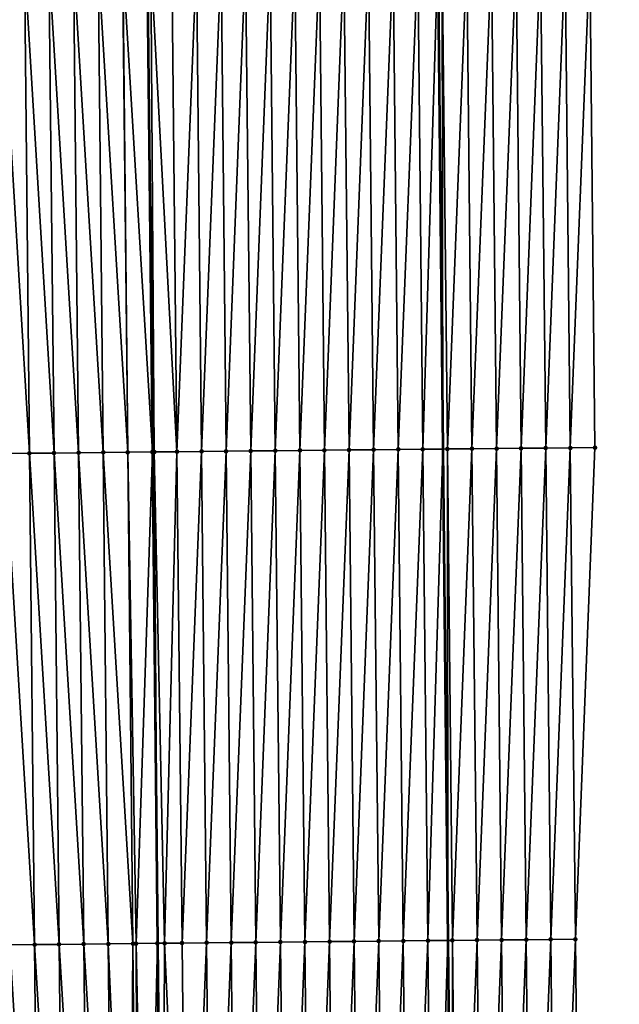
# Model space of a CAD drawing. Header units: feet. Extents: x 2007189 to 2022806, y 818621 to 837694.
# Tile 506 of 656: x 2011343 to 2011368, y 831905 to 831945. Entities that reach past the tile are written whole.
import ezdxf

# ---------------------------------------------------------------- set-up
doc = ezdxf.new("R2010")
doc.units = ezdxf.units.FT
doc.header["$MEASUREMENT"] = 0
for name, color, linetype, lineweight in [('EP_Travel Lane', 172, 'Continuous', 53), ('Road Shots', 141, 'Continuous', 100), ('Road X-Section', 40, 'Continuous', 13), ('STRIPING', 60, 'Continuous', 53)]:
    doc.layers.add(name, color=color, linetype=linetype, lineweight=lineweight)
doc.layers.add('I-77-MM17-21_SB-Surface-Border', color=7, linetype='Continuous')
doc.layers.add('I-77-MM17-21_SB-Surface-TIN', color=7, linetype='Continuous')

msp = doc.modelspace()

# ---------------------------------------------------------------- linework, layer by layer
at = {"layer": 'EP_Travel Lane'}
msp.add_polyline3d([(2011358.840621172, 832087.0574463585, 318.8160513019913), (2011359.050013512, 832067.0566647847, 319.3026306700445), (2011359.256557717, 832047.0637860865, 319.7961745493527), (2011359.463104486, 832027.0706593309, 320.2788349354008), (2011359.669654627, 832007.0772061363, 320.7471597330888), (2011359.876204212, 831987.0838067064, 321.2178474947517), (2011360.082748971, 831967.0908744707, 321.7090468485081), (2011360.289308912, 831947.096472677, 322.1357302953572), (2011360.495865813, 831927.1023650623, 322.5753331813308), (2011360.702429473, 831907.1076032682, 322.9862162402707), (2011360.908989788, 831887.1131652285, 323.4113057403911), (2011361.117652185, 831867.1330676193, 323.8044352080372), (2011361.327174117, 831847.1377795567, 324.1896267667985), (2011361.536700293, 831827.142086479, 324.5499615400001), (2011361.746228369, 831807.1462120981, 324.8991692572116), (2011361.955757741, 831787.1502139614, 325.240781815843), (2011362.16528709, 831767.1542181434, 325.5825405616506), (2011362.374821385, 831747.1577501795, 325.8953186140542)], dxfattribs=at)
at = {"layer": 'I-77-MM17-21_SB-Surface-Border', "color": 3, "linetype": 'Continuous', "lineweight": -3}
msp.add_polyline3d([(2011363.026387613, 832087.09898173, 318.6451965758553), (2011363.235850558, 832067.0959751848, 319.1299990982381), (2011364.442353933, 832047.1122137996, 319.5702930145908), (2011364.648898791, 832027.1192717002, 320.0610604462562), (2011365.855401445, 832007.1355800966, 320.5044174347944), (2011366.061952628, 831987.1420256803, 320.9683016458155), (2011366.268502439, 831967.1486041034, 321.4380213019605), (2011366.475057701, 831947.1546549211, 321.8845720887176), (2011366.681616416, 831927.1603714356, 322.3164559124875), (2011365.88822369, 831907.1562223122, 322.7687347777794), (2011366.094786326, 831887.1615593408, 323.1839481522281), (2011366.316395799, 831867.1884490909, 323.5861169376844), (2011366.54308193, 831847.1935368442, 323.9824292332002), (2011366.769772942, 831827.1981940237, 324.3523158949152), (2011366.996470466, 831807.2022768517, 324.6869527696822), (2011367.223167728, 831787.2063827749, 325.0230071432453), (2011367.449865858, 831767.2104120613, 325.3543634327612), (2011367.676566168, 831747.2142491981, 325.6739214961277)], dxfattribs=at)
at = {"layer": 'I-77-MM17-21_SB-Surface-TIN', "color": 128, "linetype": 'Continuous', "lineweight": -3}
for points in [[(2011349.682429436, 831926.993863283, 322.7162560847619), (2011350.475823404, 831946.9978922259, 322.258700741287), (2011349.475872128, 831946.9880104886, 322.2783933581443)], [(2011349.682429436, 831926.993863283, 322.7162560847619), (2011350.682381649, 831927.0036541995, 322.6925768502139), (2011350.475823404, 831946.9978922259, 322.258700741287)], [(2011350.682381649, 831927.0036541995, 322.6925768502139), (2011351.47577417, 831947.0078231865, 322.2411689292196), (2011350.475823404, 831946.9978922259, 322.258700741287)], [(2011350.682381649, 831927.0036541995, 322.6925768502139), (2011351.68233258, 831927.013569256, 322.6743470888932), (2011351.47577417, 831947.0078231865, 322.2411689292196)], [(2011351.68233258, 831927.013569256, 322.6743470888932), (2011352.475724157, 831947.0178295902, 322.2269488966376), (2011351.47577417, 831947.0078231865, 322.2411689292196)], [(2011351.68233258, 831927.013569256, 322.6743470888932), (2011352.68228198, 831927.0236325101, 322.6626228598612), (2011352.475724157, 831947.0178295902, 322.2269488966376)], [(2011352.68228198, 831927.0236325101, 322.6626228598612), (2011353.475673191, 831947.0279282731, 322.2167797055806), (2011352.475724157, 831947.0178295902, 322.2269488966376)], [(2011352.68228198, 831927.0236325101, 322.6626228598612), (2011353.682230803, 831927.0337515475, 322.6533473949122), (2011353.475673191, 831947.0279282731, 322.2167797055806)], [(2011353.682230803, 831927.0337515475, 322.6533473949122), (2011354.475622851, 831947.0379663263, 322.2039490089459), (2011353.475673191, 831947.0279282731, 322.2167797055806)], [(2011353.682230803, 831927.0337515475, 322.6533473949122), (2011354.682179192, 831927.0439127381, 322.6459223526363), (2011354.475622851, 831947.0379663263, 322.2039490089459)], [(2011354.682179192, 831927.0439127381, 322.6459223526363), (2011355.475572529, 831947.0480026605, 322.1910428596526), (2011354.475622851, 831947.0379663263, 322.2039490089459)], [(2011354.682179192, 831927.0439127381, 322.6459223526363), (2011355.682127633, 831927.0540687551, 322.6382702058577), (2011355.475572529, 831947.0480026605, 322.1910428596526)], [(2011355.682127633, 831927.0540687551, 322.6382702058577), (2011356.475521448, 831947.0581125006, 322.1813634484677), (2011355.475572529, 831947.0480026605, 322.1910428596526)], [(2011355.682127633, 831927.0540687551, 322.6382702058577), (2011356.682076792, 831927.0641554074, 322.6275731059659), (2011356.475521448, 831947.0581125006, 322.1813634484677)], [(2011356.682076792, 831927.0641554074, 322.6275731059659), (2011357.475470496, 831947.0682097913, 322.1711331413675), (2011356.475521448, 831947.0581125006, 322.1813634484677)], [(2011356.682076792, 831927.0641554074, 322.6275731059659), (2011357.682025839, 831927.0742527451, 322.6173450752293), (2011357.475470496, 831947.0682097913, 322.1711331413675)], [(2011357.682025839, 831927.0742527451, 322.6173450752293), (2011358.475420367, 831947.0782274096, 322.1574054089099), (2011357.475470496, 831947.0682097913, 322.1711331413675)], [(2011357.682025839, 831927.0742527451, 322.6173450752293), (2011358.681976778, 831927.084167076, 322.5990834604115), (2011358.475420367, 831947.0782274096, 322.1574054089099)], [(2011358.681976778, 831927.084167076, 322.5990834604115), (2011359.475371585, 831947.0881146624, 322.1379549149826), (2011358.475420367, 831947.0782274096, 322.1574054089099)], [(2011358.681976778, 831927.084167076, 322.5990834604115), (2011359.681928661, 831927.0939899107, 322.5768053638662), (2011359.475371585, 831947.0881146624, 322.1379549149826)], [(2011359.681928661, 831927.0939899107, 322.5768053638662), (2011360.289308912, 831947.096472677, 322.1357302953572), (2011359.475371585, 831947.0881146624, 322.1379549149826)], [(2011359.681928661, 831927.0939899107, 322.5768053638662), (2011360.495865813, 831927.1023650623, 322.5753331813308), (2011360.289308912, 831947.096472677, 322.1357302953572)], [(2011360.475318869, 831947.098382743, 322.1352219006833), (2011360.289308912, 831947.096472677, 322.1357302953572), (2011360.495865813, 831927.1023650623, 322.5753331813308)], [(2011360.681875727, 831927.1042790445, 322.574996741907), (2011361.475273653, 831947.1079247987, 322.1006180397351), (2011360.475318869, 831947.098382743, 322.1352219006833)], [(2011360.681875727, 831927.1042790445, 322.574996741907), (2011360.475318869, 831947.098382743, 322.1352219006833), (2011360.495865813, 831927.1023650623, 322.5753331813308)], [(2011360.681875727, 831927.1042790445, 322.574996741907), (2011361.681829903, 831927.1138800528, 322.5429809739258), (2011361.475273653, 831947.1079247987, 322.1006180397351)], [(2011361.681829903, 831927.1138800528, 322.5429809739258), (2011362.475229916, 831947.1173237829, 322.059733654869), (2011361.475273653, 831947.1079247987, 322.1006180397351)], [(2011361.681829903, 831927.1138800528, 322.5429809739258), (2011362.681786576, 831927.1232392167, 322.5003487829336), (2011362.475229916, 831947.1173237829, 322.059733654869)], [(2011362.681786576, 831927.1232392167, 322.5003487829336), (2011363.475185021, 831947.1268348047, 322.0237674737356), (2011362.475229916, 831947.1173237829, 322.059733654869)], [(2011362.681786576, 831927.1232392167, 322.5003487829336), (2011363.681742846, 831927.1326375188, 322.4594346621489), (2011363.475185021, 831947.1268348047, 322.0237674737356)], [(2011363.681742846, 831927.1326375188, 322.4594346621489), (2011364.47514243, 831947.1361227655, 321.9780094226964), (2011363.475185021, 831947.1268348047, 322.0237674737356)], [(2011363.681742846, 831927.1326375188, 322.4594346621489), (2011364.681700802, 831927.141872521, 322.411352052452), (2011364.47514243, 831947.1361227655, 321.9780094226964)], [(2011364.681700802, 831927.141872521, 322.411352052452), (2011365.475099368, 831947.1454562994, 321.9342519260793), (2011364.47514243, 831947.1361227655, 321.9780094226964)], [(2011364.681700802, 831927.141872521, 322.411352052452), (2011365.681657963, 831927.1511844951, 322.366648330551), (2011365.475099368, 831947.1454562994, 321.9342519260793)], [(2011365.681657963, 831927.1511844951, 322.366648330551), (2011366.475057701, 831947.1546549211, 321.8845720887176), (2011365.475099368, 831947.1454562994, 321.9342519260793)], [(2011365.681657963, 831927.1511844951, 322.366648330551), (2011366.681616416, 831927.1603714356, 322.3164559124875), (2011366.475057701, 831947.1546549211, 321.8845720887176)], [(2011343.682770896, 831926.9298191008, 322.6257312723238), (2011343.476212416, 831946.9240798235, 322.1928529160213), (2011342.476269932, 831946.9133470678, 322.1751877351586)], [(2011342.682828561, 831926.9190719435, 322.6074336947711), (2011343.682770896, 831926.9298191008, 322.6257312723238), (2011342.476269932, 831946.9133470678, 322.1751877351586)], [(2011344.682712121, 831926.9406736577, 322.6487434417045), (2011344.476153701, 831946.9349285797, 322.2156102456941), (2011343.476212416, 831946.9240798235, 322.1928529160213)], [(2011343.682770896, 831926.9298191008, 322.6257312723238), (2011344.682712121, 831926.9406736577, 322.6487434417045), (2011343.476212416, 831946.9240798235, 322.1928529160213)], [(2011345.682652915, 831926.9515699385, 322.6735871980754), (2011345.476094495, 831946.9458247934, 322.2404508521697), (2011344.476153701, 831946.9349285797, 322.2156102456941)], [(2011344.682712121, 831926.9406736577, 322.6487434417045), (2011345.682652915, 831926.9515699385, 322.6735871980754), (2011344.476153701, 831946.9349285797, 322.2156102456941)], [(2011346.682593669, 831926.9624701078, 322.6986016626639), (2011346.476035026, 831946.956746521, 322.2664114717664), (2011345.476094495, 831946.9458247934, 322.2404508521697)], [(2011345.682652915, 831926.9515699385, 322.6735871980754), (2011346.682593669, 831926.9624701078, 322.6986016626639), (2011345.476094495, 831946.9458247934, 322.2404508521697)], [(2011347.682534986, 831926.9733157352, 322.7212218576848), (2011347.463960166, 831946.9673137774, 322.2822616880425), (2011346.476035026, 831946.956746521, 322.2664114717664)], [(2011346.682593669, 831926.9624701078, 322.6986016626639), (2011347.682534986, 831926.9733157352, 322.7212218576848), (2011346.476035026, 831946.956746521, 322.2664114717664)], [(2011347.682534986, 831926.9733157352, 322.7212218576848), (2011347.475977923, 831946.9674393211, 322.2823226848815), (2011347.463960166, 831946.9673137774, 322.2822616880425)], [(2011347.475977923, 831946.9674393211, 322.2823226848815), (2011348.6824728, 831926.983775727, 322.7269169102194), (2011348.475916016, 831946.9778719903, 322.2868181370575)], [(2011347.682534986, 831926.9733157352, 322.7212218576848), (2011348.6824728, 831926.983775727, 322.7269169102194), (2011347.475977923, 831946.9674393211, 322.2823226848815)], [(2011348.761604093, 831926.9845988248, 322.7271627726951), (2011348.623897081, 831946.9794120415, 322.2873130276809), (2011348.475916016, 831946.9778719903, 322.2868181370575)], [(2011348.709416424, 831926.9840575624, 322.7270698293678), (2011348.761604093, 831926.9845988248, 322.7271627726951), (2011348.475916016, 831946.9778719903, 322.2868181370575)], [(2011348.709416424, 831926.9840575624, 322.7270698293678), (2011348.475916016, 831946.9778719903, 322.2868181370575), (2011348.6824728, 831926.983775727, 322.7269169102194)], [(2011349.682429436, 831926.993863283, 322.7162560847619), (2011349.475872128, 831946.9880104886, 322.2783933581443), (2011348.623897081, 831946.9794120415, 322.2873130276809)], [(2011348.761604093, 831926.9845988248, 322.7271627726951), (2011349.682429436, 831926.993863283, 322.7162560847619), (2011348.623897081, 831946.9794120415, 322.2873130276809)], [(2011346.889152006, 831906.968223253, 323.1320893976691), (2011346.682593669, 831926.9624701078, 322.6986016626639), (2011345.682652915, 831926.9515699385, 322.6735871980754)], [(2011347.889093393, 831906.9790620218, 323.154408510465), (2011347.682534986, 831926.9733157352, 322.7212218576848), (2011346.682593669, 831926.9624701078, 322.6986016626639)], [(2011346.889152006, 831906.968223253, 323.1320893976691), (2011347.889093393, 831906.9790620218, 323.154408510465), (2011346.682593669, 831926.9624701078, 322.6986016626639)], [(2011348.017580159, 831906.9804143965, 323.1555055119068), (2011348.6824728, 831926.983775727, 322.7269169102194), (2011347.682534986, 831926.9733157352, 322.7212218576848)], [(2011347.889093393, 831906.9790620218, 323.154408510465), (2011348.017580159, 831906.9804143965, 323.1555055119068), (2011347.682534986, 831926.9733157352, 322.7212218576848)], [(2011348.017580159, 831906.9804143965, 323.1555055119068), (2011348.889032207, 831906.9894255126, 323.1558673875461), (2011348.6824728, 831926.983775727, 322.7269169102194)], [(2011348.709416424, 831926.9840575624, 322.7270698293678), (2011348.6824728, 831926.983775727, 322.7269169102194), (2011348.889032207, 831906.9894255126, 323.1558673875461)], [(2011348.709416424, 831926.9840575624, 322.7270698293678), (2011348.889032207, 831906.9894255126, 323.1558673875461), (2011348.761604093, 831926.9845988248, 322.7271627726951)], [(2011349.176946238, 831906.9924523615, 323.1581692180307), (2011349.682429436, 831926.993863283, 322.7162560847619), (2011348.761604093, 831926.9845988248, 322.7271627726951)], [(2011349.176946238, 831906.9924523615, 323.1581692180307), (2011348.761604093, 831926.9845988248, 322.7271627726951), (2011348.889032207, 831906.9894255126, 323.1558673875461)], [(2011349.176946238, 831906.9924523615, 323.1581692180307), (2011349.888987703, 831906.999623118, 323.1500374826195), (2011349.682429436, 831926.993863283, 322.7162560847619)], [(2011349.888987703, 831906.999623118, 323.1500374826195), (2011350.682381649, 831927.0036541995, 322.6925768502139), (2011349.682429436, 831926.993863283, 322.7162560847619)], [(2011349.888987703, 831906.999623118, 323.1500374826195), (2011350.888939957, 831907.0094101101, 323.1261859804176), (2011350.682381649, 831927.0036541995, 322.6925768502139)], [(2011350.888939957, 831907.0094101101, 323.1261859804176), (2011351.68233258, 831927.013569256, 322.6743470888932), (2011350.682381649, 831927.0036541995, 322.6925768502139)], [(2011350.888939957, 831907.0094101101, 323.1261859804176), (2011351.888890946, 831907.0193195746, 323.1077107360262), (2011351.68233258, 831927.013569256, 322.6743470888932)], [(2011351.888890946, 831907.0193195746, 323.1077107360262), (2011352.68228198, 831927.0236325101, 322.6626228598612), (2011351.68233258, 831927.013569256, 322.6743470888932)], [(2011351.888890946, 831907.0193195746, 323.1077107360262), (2011352.888841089, 831907.0293109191, 323.0928298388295), (2011352.68228198, 831927.0236325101, 322.6626228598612)], [(2011352.888841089, 831907.0293109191, 323.0928298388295), (2011353.682230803, 831927.0337515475, 322.6533473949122), (2011352.68228198, 831927.0236325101, 322.6626228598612)], [(2011352.888841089, 831907.0293109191, 323.0928298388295), (2011353.888789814, 831907.0394394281, 323.0839701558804), (2011353.682230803, 831927.0337515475, 322.6533473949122)], [(2011353.888789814, 831907.0394394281, 323.0839701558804), (2011354.682179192, 831927.0439127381, 322.6459223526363), (2011353.682230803, 831927.0337515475, 322.6533473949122)], [(2011353.888789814, 831907.0394394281, 323.0839701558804), (2011354.888739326, 831907.0494919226, 323.0717736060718), (2011354.682179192, 831927.0439127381, 322.6459223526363)], [(2011354.888739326, 831907.0494919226, 323.0717736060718), (2011355.682127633, 831927.0540687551, 322.6382702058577), (2011354.682179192, 831927.0439127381, 322.6459223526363)], [(2011354.888739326, 831907.0494919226, 323.0717736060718), (2011355.888688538, 831907.059573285, 323.0608442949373), (2011355.682127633, 831927.0540687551, 322.6382702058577)], [(2011355.888688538, 831907.059573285, 323.0608442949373), (2011356.682076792, 831927.0641554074, 322.6275731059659), (2011355.682127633, 831927.0540687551, 322.6382702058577)], [(2011355.888688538, 831907.059573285, 323.0608442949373), (2011356.888637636, 831907.0696658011, 323.0504046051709), (2011356.682076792, 831927.0641554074, 322.6275731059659)], [(2011356.888637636, 831907.0696658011, 323.0504046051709), (2011357.682025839, 831927.0742527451, 322.6173450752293), (2011356.682076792, 831927.0641554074, 322.6275731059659)], [(2011356.888637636, 831907.0696658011, 323.0504046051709), (2011357.888587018, 831907.0797308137, 323.0387575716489), (2011357.682025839, 831927.0742527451, 322.6173450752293)], [(2011357.888587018, 831907.0797308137, 323.0387575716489), (2011358.681976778, 831927.084167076, 322.5990834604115), (2011357.682025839, 831927.0742527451, 322.6173450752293)], [(2011357.888587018, 831907.0797308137, 323.0387575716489), (2011358.88853786, 831907.0896544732, 323.0209054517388), (2011358.681976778, 831927.084167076, 322.5990834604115)], [(2011358.88853786, 831907.0896544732, 323.0209054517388), (2011359.681928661, 831927.0939899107, 322.5768053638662), (2011358.681976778, 831927.084167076, 322.5990834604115)], [(2011358.88853786, 831907.0896544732, 323.0209054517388), (2011359.888488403, 831907.0996070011, 323.0043205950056), (2011359.681928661, 831927.0939899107, 322.5768053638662)], [(2011359.888488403, 831907.0996070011, 323.0043205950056), (2011360.495865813, 831927.1023650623, 322.5753331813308), (2011359.681928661, 831927.0939899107, 322.5768053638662)], [(2011359.888488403, 831907.0996070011, 323.0043205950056), (2011360.702429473, 831907.1076032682, 322.9862162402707), (2011360.495865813, 831927.1023650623, 322.5753331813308)], [(2011360.681875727, 831927.1042790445, 322.574996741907), (2011360.495865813, 831927.1023650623, 322.5753331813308), (2011360.702429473, 831907.1076032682, 322.9862162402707)], [(2011360.888440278, 831907.1094306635, 322.9820788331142), (2011361.681829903, 831927.1138800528, 322.5429809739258), (2011360.681875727, 831927.1042790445, 322.574996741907)], [(2011360.888440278, 831907.1094306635, 322.9820788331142), (2011360.681875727, 831927.1042790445, 322.574996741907), (2011360.702429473, 831907.1076032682, 322.9862162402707)], [(2011360.888440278, 831907.1094306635, 322.9820788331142), (2011361.888396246, 831907.1188581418, 322.9424454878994), (2011361.681829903, 831927.1138800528, 322.5429809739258)], [(2011361.888396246, 831907.1188581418, 322.9424454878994), (2011362.681786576, 831927.1232392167, 322.5003487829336), (2011361.681829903, 831927.1138800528, 322.5429809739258)], [(2011361.888396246, 831907.1188581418, 322.9424454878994), (2011362.888351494, 831907.1283553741, 322.9058741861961), (2011362.681786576, 831927.1232392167, 322.5003487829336)], [(2011362.888351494, 831907.1283553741, 322.9058741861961), (2011363.681742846, 831927.1326375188, 322.4594346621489), (2011362.681786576, 831927.1232392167, 322.5003487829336)], [(2011362.888351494, 831907.1283553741, 322.9058741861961), (2011363.888308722, 831907.1376608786, 322.8608864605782), (2011363.681742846, 831927.1326375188, 322.4594346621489)], [(2011363.888308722, 831907.1376608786, 322.8608864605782), (2011364.681700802, 831927.141872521, 322.411352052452), (2011363.681742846, 831927.1326375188, 322.4594346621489)], [(2011363.888308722, 831907.1376608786, 322.8608864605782), (2011364.888266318, 831907.1469307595, 322.8143349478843), (2011364.681700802, 831927.141872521, 322.411352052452)], [(2011364.888266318, 831907.1469307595, 322.8143349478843), (2011365.681657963, 831927.1511844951, 322.366648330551), (2011364.681700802, 831927.141872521, 322.411352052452)], [(2011364.888266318, 831907.1469307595, 322.8143349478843), (2011365.88822369, 831907.1562223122, 322.7687347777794), (2011365.681657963, 831927.1511844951, 322.366648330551)], [(2011365.88822369, 831907.1562223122, 322.7687347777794), (2011366.681616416, 831927.1603714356, 322.3164559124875), (2011365.681657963, 831927.1511844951, 322.366648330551)], [(2011343.889328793, 831906.9356148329, 323.0610884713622), (2011343.682770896, 831926.9298191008, 322.6257312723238), (2011342.682828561, 831926.9190719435, 322.6074336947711)], [(2011342.889385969, 831906.9249150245, 323.0448694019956), (2011343.889328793, 831906.9356148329, 323.0610884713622), (2011342.682828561, 831926.9190719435, 322.6074336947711)], [(2011344.889269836, 831906.9464870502, 323.0848758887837), (2011344.682712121, 831926.9406736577, 322.6487434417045), (2011343.682770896, 831926.9298191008, 322.6257312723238)], [(2011343.889328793, 831906.9356148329, 323.0610884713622), (2011344.889269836, 831906.9464870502, 323.0848758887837), (2011343.682770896, 831926.9298191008, 322.6257312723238)], [(2011345.88921098, 831906.9573493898, 323.1082297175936), (2011345.682652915, 831926.9515699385, 322.6735871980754), (2011344.682712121, 831926.9406736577, 322.6487434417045)], [(2011344.889269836, 831906.9464870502, 323.0848758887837), (2011345.88921098, 831906.9573493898, 323.1082297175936), (2011344.682712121, 831926.9406736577, 322.6487434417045)], [(2011345.88921098, 831906.9573493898, 323.1082297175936), (2011346.889152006, 831906.968223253, 323.1320893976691), (2011345.682652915, 831926.9515699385, 322.6735871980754)], [(2011344.09589117, 831886.9409768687, 323.4774086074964), (2011343.889328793, 831906.9356148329, 323.0610884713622), (2011342.889385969, 831906.9249150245, 323.0448694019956)], [(2011345.095832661, 831886.9518056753, 323.499289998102), (2011344.889269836, 831906.9464870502, 323.0848758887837), (2011343.889328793, 831906.9356148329, 323.0610884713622)], [(2011344.09589117, 831886.9409768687, 323.4774086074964), (2011345.095832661, 831886.9518056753, 323.499289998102), (2011343.889328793, 831906.9356148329, 323.0610884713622)], [(2011346.095773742, 831886.9626741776, 323.5229139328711), (2011345.88921098, 831906.9573493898, 323.1082297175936), (2011344.889269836, 831906.9464870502, 323.0848758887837)], [(2011345.095832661, 831886.9518056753, 323.499289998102), (2011346.095773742, 831886.9626741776, 323.5229139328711), (2011344.889269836, 831906.9464870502, 323.0848758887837)], [(2011347.09571403, 831886.9736194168, 323.5499064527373), (2011346.889152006, 831906.968223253, 323.1320893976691), (2011345.88921098, 831906.9573493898, 323.1082297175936)], [(2011346.095773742, 831886.9626741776, 323.5229139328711), (2011347.09571403, 831886.9736194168, 323.5499064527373), (2011345.88921098, 831906.9573493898, 323.1082297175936)], [(2011347.768887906, 831886.9810128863, 323.5691746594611), (2011347.889093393, 831906.9790620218, 323.154408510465), (2011346.889152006, 831906.968223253, 323.1320893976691)], [(2011347.09571403, 831886.9736194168, 323.5499064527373), (2011347.768887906, 831886.9810128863, 323.5691746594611), (2011346.889152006, 831906.968223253, 323.1320893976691)], [(2011347.768887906, 831886.9810128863, 323.5691746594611), (2011348.095654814, 831886.9845166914, 323.574793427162), (2011347.889093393, 831906.9790620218, 323.154408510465)], [(2011348.095654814, 831886.9845166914, 323.574793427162), (2011348.017580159, 831906.9804143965, 323.1555055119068), (2011347.889093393, 831906.9790620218, 323.154408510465)], [(2011348.411994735, 831886.9878223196, 323.5764417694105), (2011348.889032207, 831906.9894255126, 323.1558673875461), (2011348.017580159, 831906.9804143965, 323.1555055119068)], [(2011348.095654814, 831886.9845166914, 323.574793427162), (2011348.253050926, 831886.9861715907, 323.576060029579), (2011348.017580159, 831906.9804143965, 323.1555055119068)], [(2011348.253050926, 831886.9861715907, 323.576060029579), (2011348.411994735, 831886.9878223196, 323.5764417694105), (2011348.017580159, 831906.9804143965, 323.1555055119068)], [(2011348.411994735, 831886.9878223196, 323.5764417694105), (2011349.095594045, 831886.994840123, 323.5744933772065), (2011348.889032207, 831906.9894255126, 323.1558673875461)], [(2011349.176946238, 831906.9924523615, 323.1581692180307), (2011348.889032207, 831906.9894255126, 323.1558673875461), (2011349.095594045, 831886.994840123, 323.5744933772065)], [(2011350.095550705, 831887.0049247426, 323.5637032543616), (2011349.176946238, 831906.9924523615, 323.1581692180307), (2011349.095594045, 831886.994840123, 323.5744933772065)], [(2011350.095550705, 831887.0049247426, 323.5637032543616), (2011349.888987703, 831906.999623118, 323.1500374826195), (2011349.176946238, 831906.9924523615, 323.1581692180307)], [(2011350.095550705, 831887.0049247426, 323.5637032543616), (2011350.888939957, 831907.0094101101, 323.1261859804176), (2011349.888987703, 831906.999623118, 323.1500374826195)], [(2011350.095550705, 831887.0049247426, 323.5637032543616), (2011351.095501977, 831887.0148067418, 323.5440219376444), (2011350.888939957, 831907.0094101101, 323.1261859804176)], [(2011351.095501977, 831887.0148067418, 323.5440219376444), (2011351.888890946, 831907.0193195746, 323.1077107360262), (2011350.888939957, 831907.0094101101, 323.1261859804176)], [(2011351.095501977, 831887.0148067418, 323.5440219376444), (2011352.095453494, 831887.0246651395, 323.5233045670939), (2011351.888890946, 831907.0193195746, 323.1077107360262)], [(2011352.095453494, 831887.0246651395, 323.5233045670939), (2011352.888841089, 831907.0293109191, 323.0928298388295), (2011351.888890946, 831907.0193195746, 323.1077107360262)], [(2011352.095453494, 831887.0246651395, 323.5233045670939), (2011353.095403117, 831887.0347067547, 323.5106300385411), (2011352.888841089, 831907.0293109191, 323.0928298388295)], [(2011353.095403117, 831887.0347067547, 323.5106300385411), (2011353.888789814, 831907.0394394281, 323.0839701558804), (2011352.888841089, 831907.0293109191, 323.0928298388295)], [(2011353.095403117, 831887.0347067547, 323.5106300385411), (2011354.095353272, 831887.0446969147, 323.4956967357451), (2011353.888789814, 831907.0394394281, 323.0839701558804)], [(2011354.095353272, 831887.0446969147, 323.4956967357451), (2011354.888739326, 831907.0494919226, 323.0717736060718), (2011353.888789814, 831907.0394394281, 323.0839701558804)], [(2011354.095353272, 831887.0446969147, 323.4956967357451), (2011355.095302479, 831887.0547788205, 323.4847908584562), (2011354.888739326, 831907.0494919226, 323.0717736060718)], [(2011355.095302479, 831887.0547788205, 323.4847908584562), (2011355.888688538, 831907.059573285, 323.0608442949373), (2011354.888739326, 831907.0494919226, 323.0717736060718)], [(2011355.095302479, 831887.0547788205, 323.4847908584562), (2011356.09525134, 831887.0648942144, 323.4753550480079), (2011355.888688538, 831907.059573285, 323.0608442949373)], [(2011356.09525134, 831887.0648942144, 323.4753550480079), (2011356.888637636, 831907.0696658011, 323.0504046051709), (2011355.888688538, 831907.059573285, 323.0608442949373)], [(2011356.09525134, 831887.0648942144, 323.4753550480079), (2011357.095200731, 831887.0749583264, 323.4636680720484), (2011356.888637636, 831907.0696658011, 323.0504046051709)], [(2011357.095200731, 831887.0749583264, 323.4636680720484), (2011357.888587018, 831907.0797308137, 323.0387575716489), (2011356.888637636, 831907.0696658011, 323.0504046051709)], [(2011357.095200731, 831887.0749583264, 323.4636680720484), (2011358.095149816, 831887.0850521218, 323.4532841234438), (2011357.888587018, 831907.0797308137, 323.0387575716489)], [(2011358.095149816, 831887.0850521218, 323.4532841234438), (2011358.88853786, 831907.0896544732, 323.0209054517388), (2011357.888587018, 831907.0797308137, 323.0387575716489)], [(2011358.095149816, 831887.0850521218, 323.4532841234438), (2011359.095100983, 831887.0949442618, 323.4340479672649), (2011358.88853786, 831907.0896544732, 323.0209054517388)], [(2011359.095100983, 831887.0949442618, 323.4340479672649), (2011359.888488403, 831907.0996070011, 323.0043205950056), (2011358.88853786, 831907.0896544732, 323.0209054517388)], [(2011359.095100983, 831887.0949442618, 323.4340479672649), (2011360.095052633, 831887.1047897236, 323.4127627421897), (2011359.888488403, 831907.0996070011, 323.0043205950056)], [(2011360.095052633, 831887.1047897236, 323.4127627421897), (2011360.702429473, 831907.1076032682, 322.9862162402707), (2011359.888488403, 831907.0996070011, 323.0043205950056)], [(2011360.095052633, 831887.1047897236, 323.4127627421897), (2011360.908989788, 831887.1131652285, 323.4113057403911), (2011360.702429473, 831907.1076032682, 322.9862162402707)], [(2011360.888440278, 831907.1094306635, 322.9820788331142), (2011360.702429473, 831907.1076032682, 322.9862162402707), (2011360.908989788, 831887.1131652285, 323.4113057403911)], [(2011361.094999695, 831887.1150792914, 323.4109727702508), (2011361.888396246, 831907.1188581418, 322.9424454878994), (2011360.888440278, 831907.1094306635, 322.9820788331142)], [(2011361.094999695, 831887.1150792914, 323.4109727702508), (2011360.888440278, 831907.1094306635, 322.9820788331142), (2011360.908989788, 831887.1131652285, 323.4113057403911)], [(2011361.094999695, 831887.1150792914, 323.4109727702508), (2011362.094955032, 831887.1245678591, 323.3740207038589), (2011361.888396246, 831907.1188581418, 322.9424454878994)], [(2011362.094955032, 831887.1245678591, 323.3740207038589), (2011362.888351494, 831907.1283553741, 322.9058741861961), (2011361.888396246, 831907.1188581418, 322.9424454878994)], [(2011362.094955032, 831887.1245678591, 323.3740207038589), (2011363.094912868, 831887.1338145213, 323.3264495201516), (2011362.888351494, 831907.1283553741, 322.9058741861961)], [(2011363.094912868, 831887.1338145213, 323.3264495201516), (2011363.888308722, 831907.1376608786, 322.8608864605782), (2011362.888351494, 831907.1283553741, 322.9058741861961)], [(2011363.094912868, 831887.1338145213, 323.3264495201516), (2011364.094870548, 831887.1430761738, 323.2795363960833), (2011363.888308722, 831907.1376608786, 322.8608864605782)], [(2011364.094870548, 831887.1430761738, 323.2795363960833), (2011364.888266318, 831907.1469307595, 322.8143349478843), (2011363.888308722, 831907.1376608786, 322.8608864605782)], [(2011364.094870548, 831887.1430761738, 323.2795363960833), (2011365.09482773, 831887.1523862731, 323.2347499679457), (2011364.888266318, 831907.1469307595, 322.8143349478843)], [(2011365.09482773, 831887.1523862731, 323.2347499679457), (2011365.88822369, 831907.1562223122, 322.7687347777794), (2011364.888266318, 831907.1469307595, 322.8143349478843)], [(2011365.09482773, 831887.1523862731, 323.2347499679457), (2011366.094786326, 831887.1615593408, 323.1839481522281), (2011365.88822369, 831907.1562223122, 322.7687347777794)], [(2011343.095949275, 831886.9301871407, 323.4572426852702), (2011344.09589117, 831886.9409768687, 323.4774086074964), (2011342.889385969, 831906.9249150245, 323.0448694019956)]]:
    msp.add_3dface(points, dxfattribs=at)
at = {"layer": 'Road Shots', "lineweight": 100}
for p in [(2011346.682593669, 831926.9624701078, 322.6986016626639), (2011347.682534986, 831926.9733157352, 322.7212218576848), (2011348.682480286, 831926.9837758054, 322.7269169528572), (2011348.709416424, 831926.9840575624, 322.7270698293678), (2011348.761604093, 831926.9845988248, 322.7271627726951), (2011349.682429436, 831926.993863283, 322.7162560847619), (2011350.682381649, 831927.0036541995, 322.6925768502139), (2011351.68233258, 831927.013569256, 322.6743470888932), (2011352.68228198, 831927.0236325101, 322.6626228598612), (2011353.682230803, 831927.0337515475, 322.6533473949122), (2011354.682179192, 831927.0439127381, 322.6459223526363), (2011355.682127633, 831927.0540687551, 322.6382702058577), (2011356.682076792, 831927.0641554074, 322.6275731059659), (2011357.682025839, 831927.0742527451, 322.6173450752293), (2011358.681976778, 831927.084167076, 322.5990834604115), (2011359.681928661, 831927.0939899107, 322.5768053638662), (2011360.681875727, 831927.1042790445, 322.574996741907), (2011361.681829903, 831927.1138800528, 322.5429809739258), (2011362.681786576, 831927.1232392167, 322.5003487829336), (2011363.681742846, 831927.1326375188, 322.4594346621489), (2011364.681700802, 831927.141872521, 322.411352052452), (2011365.681657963, 831927.1511844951, 322.366648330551), (2011366.681616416, 831927.1603714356, 322.3164559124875), (2011343.682770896, 831926.9298191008, 322.6257312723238), (2011344.682712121, 831926.9406736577, 322.6487434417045), (2011345.682652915, 831926.9515699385, 322.6735871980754), (2011343.889328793, 831906.9356148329, 323.0610884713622), (2011344.889269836, 831906.9464870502, 323.0848758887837), (2011345.88921098, 831906.9573493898, 323.1082297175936), (2011346.889152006, 831906.968223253, 323.1320893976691), (2011347.889093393, 831906.9790620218, 323.154408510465), (2011348.017580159, 831906.9804143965, 323.1555055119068), (2011348.889039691, 831906.9894255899, 323.1558673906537), (2011349.176946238, 831906.9924523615, 323.1581692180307), (2011349.888987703, 831906.999623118, 323.1500374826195), (2011350.888939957, 831907.0094101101, 323.1261859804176), (2011351.888890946, 831907.0193195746, 323.1077107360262), (2011352.888841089, 831907.0293109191, 323.0928298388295), (2011353.888789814, 831907.0394394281, 323.0839701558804), (2011354.888739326, 831907.0494919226, 323.0717736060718), (2011355.888688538, 831907.059573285, 323.0608442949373), (2011356.888637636, 831907.0696658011, 323.0504046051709), (2011357.888587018, 831907.0797308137, 323.0387575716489), (2011358.88853786, 831907.0896544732, 323.0209054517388), (2011359.888488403, 831907.0996070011, 323.0043205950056), (2011360.888440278, 831907.1094306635, 322.9820788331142), (2011361.888396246, 831907.1188581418, 322.9424454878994), (2011362.888351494, 831907.1283553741, 322.9058741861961), (2011363.888308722, 831907.1376608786, 322.8608864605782), (2011364.888266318, 831907.1469307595, 322.8143349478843), (2011365.88822369, 831907.1562223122, 322.7687347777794)]:
    msp.add_point(p, dxfattribs=at)
at = {"layer": 'Road X-Section', "extrusion": (0.01032765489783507, -0.9996872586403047, 0.02277552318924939), "elevation": -810886.9404534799, "flags": 128}
msp.add_lwpolyline([(2019853.442321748, 18795.56626435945), (2019852.442321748, 18795.61646980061), (2019851.442321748, 18795.66118512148), (2019850.442321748, 18795.70928020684), (2019849.442321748, 18795.75020494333), (2019848.442321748, 18795.7928481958), (2019847.442321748, 18795.8248722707), (2019846.442321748, 18795.82668136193), (2019845.442321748, 18795.84896523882), (2019844.442321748, 18795.86723159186), (2019843.442321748, 18795.8774622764), (2019842.442321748, 18795.88816215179), (2019841.442321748, 18795.89581628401), (2019840.442321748, 18795.90324325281), (2019839.442321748, 18795.91252112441), (2019838.442321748, 18795.92424839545), (2019837.442321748, 18795.94248288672), (2019836.442321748, 18795.96616826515), (2019835.521449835, 18795.97707778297), (2019835.469259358, 18795.97698481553), (2019835.442321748, 18795.97683189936), (2019834.442321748, 18795.97113532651), (2019833.442321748, 18795.94850926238), (2019832.442321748, 18795.92348830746), (2019831.442321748, 18795.89863810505), (2019830.442321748, 18795.87561996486), (2019829.442321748, 18795.85731763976), (2019828.442321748, 18795.83611710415), (2019827.442321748, 18795.81448844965), (2019826.442321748, 18795.79479907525), (2019825.442321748, 18795.77452424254), (2019824.442321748, 18795.75983732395), (2019823.442321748, 18795.76120227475), (2019822.442321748, 18795.74420975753), (2019821.442321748, 18795.71981445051), (2019820.442321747, 18795.6989372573), (2019819.442321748, 18795.68206302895), (2019818.442321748, 18795.66104369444), (2019817.442321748, 18795.64153115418), (2019816.442321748, 18795.62342450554), (2019815.442321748, 18795.60539845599), (2019814.598497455, 18795.58861929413), (2019814.442321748, 18795.58233233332), (2019813.442321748, 18795.55998305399), (2019812.442321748, 18795.55075449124), (2019811.442321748, 18795.51849449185), (2019810.442321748, 18795.4840911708), (2019809.442321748, 18795.46330622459), (2019808.442321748, 18795.41852996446), (2019807.442321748, 18795.37460991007), (2019806.442321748, 18795.33494514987), (2019805.522687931, 18795.29707210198)], dxfattribs=at)
at = {"layer": 'Road X-Section', "extrusion": (0.01032765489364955, -0.9996872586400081, 0.02277552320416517), "elevation": -810866.9404616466, "flags": 128}
msp.add_lwpolyline([(2019852.44231841, 18795.56304421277), (2019851.44231841, 18795.60865621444), (2019850.44231841, 18795.65521980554), (2019849.44231841, 18795.70021920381), (2019848.44231841, 18795.73679999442), (2019847.44231841, 18795.77644362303), (2019846.44231841, 18795.79869115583), (2019845.44231841, 18795.81528031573), (2019844.44231841, 18795.83313706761), (2019843.44231841, 18795.84478712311), (2019842.44231841, 18795.85522952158), (2019841.44231841, 18795.86616166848), (2019840.44231841, 18795.87836138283), (2019839.44231841, 18795.88722336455), (2019838.44231841, 18795.90210812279), (2019837.44231841, 18795.92058816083), (2019836.44231841, 18795.94444585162), (2019835.730240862, 18795.95257969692), (2019835.44231841, 18795.95027727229), (2019834.570812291, 18795.94991529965), (2019834.44231841, 18795.94881801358), (2019833.44231841, 18795.9264931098), (2019832.44231841, 18795.90262723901), (2019831.44231841, 18795.87926735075), (2019830.44231841, 18795.85547376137), (2019829.44231841, 18795.83925048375), (2019828.44231841, 18795.8198685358), (2019827.44231841, 18795.79803536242), (2019826.44231841, 18795.77827469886), (2019825.44231841, 18795.75783619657), (2019824.44231841, 18795.73533039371), (2019823.44231841, 18795.71301221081), (2019822.44231841, 18795.71077222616), (2019822.193383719, 18795.70539432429), (2019821.44231841, 18795.68035642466), (2019820.44231841, 18795.65469219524), (2019819.44231841, 18795.63150232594), (2019818.44231841, 18795.60805873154), (2019817.44231841, 18795.58791300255), (2019816.44231841, 18795.56859020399), (2019815.44231841, 18795.54877977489), (2019814.44231841, 18795.53027707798), (2019813.44231841, 18795.51002191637), (2019812.44231841, 18795.48972683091), (2019811.44231841, 18795.46105237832), (2019810.44231841, 18795.44493513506), (2019809.442318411, 18795.41720472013), (2019808.44231841, 18795.36923229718), (2019807.44231841, 18795.32835011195), (2019806.44231841, 18795.2871575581), (2019805.942050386, 18795.26804733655)], dxfattribs=at)
at = {"layer": 'STRIPING'}
msp.add_polyline3d([(2011347.027241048, 832086.9327792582, 318.9923852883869), (2011347.236612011, 832066.9388969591, 319.4902768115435), (2011347.443154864, 832046.9461491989, 319.9895710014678), (2011347.649706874, 832026.9525151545, 320.4499601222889), (2011347.856253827, 832006.9593704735, 320.9318303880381), (2011348.062804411, 831986.9658743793, 321.3982748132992), (2011348.269358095, 831966.9720782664, 321.8515495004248), (2011348.475916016, 831946.9778719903, 322.2868181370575), (2011348.6824728, 831926.983775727, 322.7269169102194), (2011348.889032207, 831906.9894255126, 323.1558673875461), (2011349.095594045, 831886.994840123, 323.5744933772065), (2011349.317408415, 831867.0020983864, 323.9770190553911), (2011349.54410161, 831847.006562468, 324.3350546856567), (2011349.770797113, 831827.010823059, 324.6806014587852), (2011349.997489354, 831807.0153713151, 325.0438031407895), (2011350.224181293, 831787.0199462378, 325.4086414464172), (2011350.450876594, 831767.0242246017, 325.7552795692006), (2011350.677577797, 831747.0279824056, 326.0699687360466)], dxfattribs=at)

doc.saveas('drawing.dxf')
